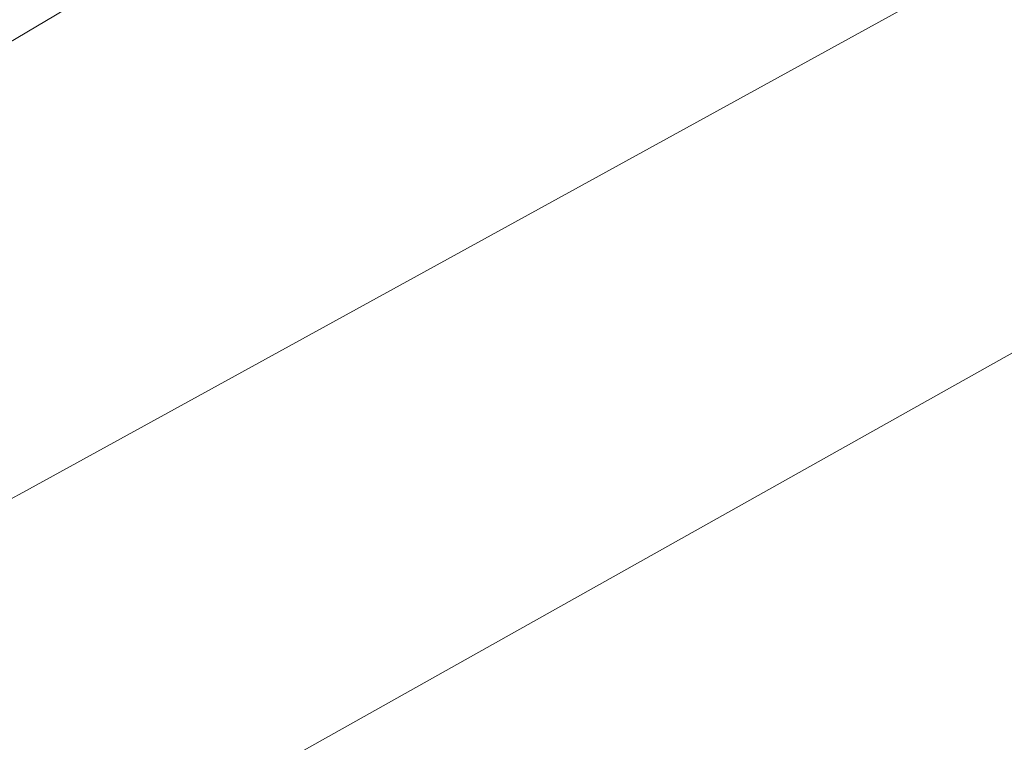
# Model space of a CAD drawing. Extents: x 1620613 to 1693141, y 557269 to 607790.
# Tile 342 of 656: x 1620820.147 to 1620820.685, y 607307.966 to 607308.361. Entities that reach past the tile are written whole.
import ezdxf

# ---------------------------------------------------------------- set-up
doc = ezdxf.new("R2010")
doc.units = 0
doc.header["$LTSCALE"] = 10
doc.header["$MEASUREMENT"] = 0
doc.linetypes.add('DGN Style 2', pattern=[7.346996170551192, 4.408197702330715, -2.938798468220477])
doc.linetypes.add('DGN Style 3', pattern=[10.28579463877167, 7.346996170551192, -2.938798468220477])
for name, color, linetype, lineweight in [('DR_X_Text', 7, 'Continuous', 0), ('DT_X_Contour_Minor', 136, 'DGN Style 3', 0), ('SV_X_Top_of_Bank', 97, 'DGN Style 2', 0)]:
    doc.layers.add(name, color=color, linetype=linetype, lineweight=lineweight)
doc.styles.get("Standard").update_dxf_attribs({"font": 'arial.ttf'})
doc.styles.add('Style-Arial', font='arial.ttf')
doc.dimstyles.get("Standard").update_dxf_attribs({"dimtxt": 0.18, "dimasz": 0.18, "dimexe": 0.18, "dimexo": 0.0625, "dimgap": 0.09, "dimtad": 0, "dimtih": 1, "dimtoh": 1, "dimdec": 4, "dimzin": 0, "dimdsep": 46, "dimtxsty": 'Standard', "dimcen": 0.09, "dimadec": 0, "dimazin": 0, "dimtfac": 1, "dimtdec": 4, "dimtofl": 0, "dimtmove": 0, "dimatfit": 3, "dimfxl": 1, "dimtolj": 1, "dimtzin": 0, "dimarcsym": 0})

# ---------------------------------------------------------------- blocks, each defined once
blk = doc.blocks.new('*U1004')
at = {"layer": 'DT_X_Contour_Minor', "transparency": 33554559, "flags": 128}
for points, elevation in [([(-12.97496903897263, 53.37573901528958), (-18.23852390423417, 49.62931276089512), (-19.27099995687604, 48.89497000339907), (-20.11261888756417, 48.29755298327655), (-20.76338069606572, 47.83706170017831), (-21.22328538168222, 47.51349615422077), (-22.19522171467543, 46.83322234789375), (-22.74166912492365, 46.39068553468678), (-23.65205910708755, 45.57328044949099), (-24.92639166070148, 44.38100709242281), (-26.56466678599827, 42.81386546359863), (-31.41865721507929, 38.13499675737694), (-33.06481164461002, 36.56212443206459), (-34.36278211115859, 35.35265898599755), (-35.31256861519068, 34.50660041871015), (-35.91417115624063, 34.02394873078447), (-37.05419931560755, 33.22142006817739), (-37.44686802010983, 32.9528959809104), (-37.76985301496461, 32.7492202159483), (-38.02315429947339, 32.6103927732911), (-38.20677187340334, 32.53641365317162), (-38.60350712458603, 32.42560042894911), (-38.78020298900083, 32.35138943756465), (-39.0127391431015, 32.21186638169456), (-39.30111558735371, 32.00703126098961), (-39.64533232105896, 31.73688407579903), (-40.63769733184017, 30.92940882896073), (-41.02660875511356, 30.65951587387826), (-41.44906926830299, 30.45544344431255), (-41.90507887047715, 30.31719153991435), (-42.39463756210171, 30.24476016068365), (-43.74485952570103, 30.13937051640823), (-44.25464801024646, 30.10434035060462), (-44.7713469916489, 30.07829208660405), (-45.2949564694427, 30.06122572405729), (-45.82547644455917, 30.05314126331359), (-48.31736081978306, 30.03637154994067), (-50.71730723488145, 29.00671070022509), (-51.34218582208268, 28.73839608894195), (-52.18827312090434, 28.37473547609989), (-53.25556913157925, 27.91572886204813), (-54.54407385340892, 27.36137624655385), (-58.27503139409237, 25.75597460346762), (-59.63144519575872, 25.16984402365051), (-60.90246844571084, 24.61550351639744), (-62.08810114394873, 24.09295308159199), (-63.18834329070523, 23.60219271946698), (-66.00846827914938, 22.33588518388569), (-67.12218662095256, 21.83661336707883), (-68.34824790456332, 21.28852856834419), (-69.68665212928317, 20.6916307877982), (-71.13739929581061, 20.04592002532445), (-75.15584899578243, 18.25894068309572), (-76.6348157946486, 17.60056028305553), (-78.05787891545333, 16.96565358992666), (-79.42503835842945, 16.35422060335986), (-80.73629412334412, 15.7662613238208), (-84.15843792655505, 14.22966818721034), (-85.416614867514, 13.66403341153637), (-86.62453783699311, 13.11957393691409), (-87.78220683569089, 12.59628976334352), (-88.88962186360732, 12.09418089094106), (-91.77572330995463, 10.78345763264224), (-92.85674899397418, 10.29300645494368), (-93.93524996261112, 9.804695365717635), (-95.01122621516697, 9.31852436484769), (-96.08467775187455, 8.83449345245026), (-98.94384889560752, 7.546597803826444), (-99.9229301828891, 7.105634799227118), (-100.7157956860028, 6.74866752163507), (-101.32244540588, 6.475695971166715), (-101.7428793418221, 6.286720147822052), (-102.6157487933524, 5.894778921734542), (-102.9645121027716, 5.736403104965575), (-103.3561499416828, 5.555231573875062), (-103.7906623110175, 5.351264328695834), (-104.2680492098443, 5.124501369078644), (-105.5982469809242, 4.489405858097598), (-106.0508482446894, 4.273533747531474), (-106.4110037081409, 4.102239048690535), (-106.6787133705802, 3.975521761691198), (-106.8539772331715, 3.893381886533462), (-107.1980864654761, 3.7337787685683), (-107.3863440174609, 3.647221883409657), (-107.6930347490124, 3.507253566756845), (-108.1181586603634, 3.313873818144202), (-108.661715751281, 3.067082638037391), (-110.7965216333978, 2.098481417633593), (-111.1732024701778, 1.927646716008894), (-111.399154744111, 1.825253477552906), (-111.4743784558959, 1.791301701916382), (-111.4740036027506, 1.792018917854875), (-111.47424429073, 1.79208132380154), (-111.4752474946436, 1.791730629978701), (-111.4770132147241, 1.790966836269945), (-111.4898997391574, 1.784883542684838), (-111.4918796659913, 1.783998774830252), (-111.4932398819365, 1.783446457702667), (-111.4939803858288, 1.783226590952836), (-111.4951287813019, 1.783083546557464), (-111.4958629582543, 1.782857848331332), (-111.4972041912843, 1.782288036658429), (-111.4991524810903, 1.781374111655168), (-111.5017078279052, 1.780116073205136), (-111.5093314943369, 1.776302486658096), (-111.5127833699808, 1.774572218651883), (-111.5174212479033, 1.772241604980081), (-111.523245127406, 1.76931064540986), (-111.5302550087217, 1.765779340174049), (-111.5657351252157, 1.747899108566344), (-111.6409026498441, 1.582705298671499), (-111.7199048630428, 1.406909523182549), (-111.9246968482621, 0.9503195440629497), (-112.2552786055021, 0.2129353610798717), (-112.7116501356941, -0.8052430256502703), (-114.0963605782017, -3.894777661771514), (-114.6758191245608, -5.047626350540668), (-115.3756619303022, -6.189021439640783), (-116.1958889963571, -7.318962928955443), (-117.13650032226, -8.43745081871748), (-119.8053095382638, -11.40481372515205), (-120.6890922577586, -12.38773940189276), (-121.3388335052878, -13.11099425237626), (-121.7545332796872, -13.57457827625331), (-121.936191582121, -13.77849147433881), (-122.1085584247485, -13.97603223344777), (-122.1659047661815, -14.04122878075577), (-122.208668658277, -14.08866285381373), (-122.2368501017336, -14.11833445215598), (-122.2504490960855, -14.13024357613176), (-122.2672698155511, -14.13831794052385), (-122.5394817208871, -14.30356690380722), (-123.3435018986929, -14.79325802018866), (-124.6793303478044, -15.60739128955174), (-126.5469670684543, -16.74596671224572), (-132.2364093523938, -20.21475737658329), (-134.105265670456, -21.35392835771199), (-135.4447529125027, -22.1698483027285), (-136.2548710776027, -22.6625172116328), (-136.535620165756, -22.83193508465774), (-136.5784589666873, -22.85271469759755), (-136.9735989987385, -23.04533367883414), (-138.1268899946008, -23.60760591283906), (-140.0383319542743, -24.53953139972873), (-142.7079248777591, -25.84111013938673), (-150.8377072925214, -29.80485778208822), (-153.553987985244, -31.12529474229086), (-155.6054932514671, -32.11379489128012), (-156.9922230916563, -32.77035822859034), (-157.7141775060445, -33.09498475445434), (-158.7530220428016, -33.51807307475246), (-159.1169006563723, -33.66791115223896), (-159.429403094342, -33.80010914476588), (-159.6905293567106, -33.914667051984), (-159.900279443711, -34.01158487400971), (-160.3911114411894, -34.24651228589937), (-160.6043641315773, -34.31711445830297), (-160.875998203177, -34.35272541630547), (-161.2060136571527, -34.35334516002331), (-161.5944104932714, -34.31897368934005), (-162.7079772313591, -34.18066148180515), (-163.2592593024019, -34.23995228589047), (-164.0779304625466, -34.5215588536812), (-165.1639907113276, -35.02548118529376), (-166.5174400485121, -35.75171928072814), (-170.4831570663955, -37.98477522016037), (-171.9733739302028, -38.79770512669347), (-173.4697367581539, -39.56170289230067), (-174.9722455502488, -40.27676851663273), (-176.4809003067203, -40.94290199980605), (-180.5121742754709, -42.65401510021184), (-181.9454305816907, -43.25916436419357), (-183.2217440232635, -43.79127733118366), (-184.3411146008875, -44.25035400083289), (-185.3035423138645, -44.63639437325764), (-187.6607590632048, -45.56845363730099), (-188.439663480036, -45.87757573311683), (-189.0084641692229, -46.10589757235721), (-189.3671611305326, -46.25341915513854), (-189.5157543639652, -46.32014048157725), (-189.6318646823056, -46.39033034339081), (-189.947246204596, -46.58210706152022), (-190.8063080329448, -47.10479481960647), (-192.2090501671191, -47.95839361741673), (-194.1554726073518, -49.14290345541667), (-200.070839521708, -52.74281107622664), (-202.0672929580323, -53.95756140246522), (-203.620128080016, -54.90188166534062), (-204.7293448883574, -55.57577186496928), (-205.3949433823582, -55.97923200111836), (-206.5783816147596, -56.69455228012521), (-207.1627002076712, -57.0351443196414), (-208.0280773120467, -57.52043022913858), (-209.1745129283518, -58.15041000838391), (-210.602007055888, -58.92508365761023), (-217.9194495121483, -62.87784638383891), (-219.0398206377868, -63.30538070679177), (-219.2505596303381, -63.38580907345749), (-219.4026175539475, -63.44386517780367), (-219.4959944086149, -63.4795490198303), (-219.5306901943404, -63.49286059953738), (-219.5449708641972, -63.49852846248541), (-219.9455073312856, -63.65250679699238), (-221.1364062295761, -64.11019090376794), (-223.1176675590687, -64.87158078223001), (-225.8892913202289, -65.93667643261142), (-234.3341045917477, -69.18187252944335), (-237.1589949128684, -70.26825595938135), (-239.3000559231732, -71.09350917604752), (-240.7572876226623, -71.65763217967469), (-241.5306900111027, -71.96062497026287), (-242.6813239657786, -72.4204321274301), (-243.1614611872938, -72.6108825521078), (-243.7388973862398, -72.8373784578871), (-244.4136325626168, -73.09991984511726), (-245.1856667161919, -73.39850671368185), (-247.3741564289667, -74.24279900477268), (-248.1301286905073, -74.5302451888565), (-248.7566781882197, -74.75936452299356), (-249.2538049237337, -74.9301570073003), (-249.621508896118, -75.04262264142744), (-250.4294891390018, -75.2647618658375), (-250.7628191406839, -75.3474297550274), (-251.1568239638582, -75.42882900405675), (-251.6115036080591, -75.50895961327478), (-252.1268580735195, -75.58782158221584), (-253.5820364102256, -75.79642864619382), (-253.8311110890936, -75.9429288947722), (-253.486951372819, -76.22597434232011), (-252.5495572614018, -76.64556498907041), (-251.0189287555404, -77.20170083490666), (-246.146273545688, -78.86679002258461), (-244.4649413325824, -79.35867311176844), (-243.0754360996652, -79.58550548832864), (-241.9777578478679, -79.54728715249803), (-241.1719065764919, -79.2440181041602), (-239.4120724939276, -78.08189969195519), (-238.3887614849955, -77.9497620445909), (-236.63870402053, -78.42493791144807), (-234.1619001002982, -79.50742729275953), (-230.958349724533, -81.19723018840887), (-221.4465534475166, -86.51312259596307), (-218.2689537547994, -88.2483904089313), (-215.870001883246, -89.46727454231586), (-214.2496978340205, -90.16977499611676), (-213.4080416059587, -90.35589177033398), (-212.2018220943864, -90.16369159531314), (-211.7173712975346, -90.05016763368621), (-211.1686835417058, -89.85374587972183), (-210.5557588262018, -89.5744263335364), (-209.8785971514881, -89.2122089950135), (-207.9871834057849, -88.13576570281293), (-207.2598276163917, -87.73568616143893), (-206.4963205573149, -87.3427800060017), (-205.6966622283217, -86.95704723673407), (-204.8608526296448, -86.57848785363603), (-202.5838253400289, -85.5785606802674), (-201.6978803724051, -85.19815493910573), (-200.7478159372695, -84.80688309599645), (-199.7336320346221, -84.40474515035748), (-198.6553286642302, -83.99174110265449), (-195.6943603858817, -82.8759088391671), (-194.6341527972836, -82.46128209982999), (-193.6742562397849, -82.05427607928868), (-192.8146707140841, -81.65489077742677), (-192.0553962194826, -81.26312619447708), (-190.164412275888, -80.22858159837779), (-189.4299198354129, -79.8490462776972), (-188.6446804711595, -79.48634876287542), (-187.8086941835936, -79.14048905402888), (-186.9219609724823, -78.81146715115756), (-184.489676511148, -77.95652581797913), (-183.6682467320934, -77.66674950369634), (-183.0281707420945, -77.43862656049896), (-182.5694485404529, -77.27215698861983), (-182.2920801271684, -77.16734078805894), (-181.7942360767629, -76.97003541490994), (-181.4727164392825, -76.8460657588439), (-180.8815405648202, -76.62213582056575), (-180.020708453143, -76.29824559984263), (-178.8902201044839, -75.87439509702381), (-175.5160428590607, -74.6108467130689), (-174.1374128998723, -74.0889399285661), (-172.5321559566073, -73.47088086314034), (-170.7002720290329, -72.75666951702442), (-168.6417611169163, -71.9463058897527), (-162.8502293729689, -69.65713317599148), (-160.9177755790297, -68.89397842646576), (-159.4640630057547, -68.32139371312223), (-158.4890916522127, -67.93937903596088), (-157.9928615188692, -67.74793439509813), (-157.3079027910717, -67.49150873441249), (-156.9997807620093, -67.3549183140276), (-156.5891337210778, -67.13746629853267), (-156.0759616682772, -66.83915268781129), (-155.4602646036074, -66.45997748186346), (-153.681705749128, -65.34102813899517), (-152.9905622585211, -64.92661636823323), (-152.2510509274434, -64.52259306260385), (-151.4631717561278, -64.12895822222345), (-150.6269247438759, -63.74571184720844), (-148.3324422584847, -62.73757280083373), (-147.3215041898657, -62.30315822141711), (-146.0095518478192, -61.75601876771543), (-144.396585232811, -61.09615443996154), (-142.4826043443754, -60.32356523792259), (-136.9773029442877, -58.1130275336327), (-135.0877443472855, -57.36494984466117), (-133.5480446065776, -56.7786200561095), (-132.3582037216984, -56.35403816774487), (-131.5182216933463, -56.09120417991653), (-129.7447480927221, -55.60597741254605), (-129.1324703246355, -55.42479296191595), (-128.6257422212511, -55.24515968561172), (-128.2245637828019, -55.06707758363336), (-127.9289350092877, -54.89054665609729), (-127.281324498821, -54.42186574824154), (-127.0331768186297, -54.27186610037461), (-126.774441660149, -54.17337783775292), (-126.5051190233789, -54.12640096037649), (-126.2252089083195, -54.1309354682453), (-125.4646652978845, -54.21170933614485), (-125.184771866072, -54.25412879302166), (-124.9154992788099, -54.32080676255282), (-124.6568475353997, -54.41174324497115), (-124.4088166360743, -54.52693824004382), (-123.2761210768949, -55.12111808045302), (-120.9683138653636, -54.07985642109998), (-120.5213954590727, -53.87953848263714), (-120.1697004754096, -53.72483966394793), (-119.9132289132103, -53.61575996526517), (-119.7519807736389, -53.55229938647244), (-119.448950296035, -53.44389666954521), (-119.3324112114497, -53.39908423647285), (-119.2100668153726, -53.34594897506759), (-119.0819171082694, -53.28449088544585), (-118.9479620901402, -53.21470996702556), (-118.5830082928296, -53.01753041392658), (-118.4615150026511, -52.95206241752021), (-118.3707504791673, -52.90354309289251), (-118.310714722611, -52.87197244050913), (-118.2814077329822, -52.85735045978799), (-118.2442274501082, -52.84095674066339), (-118.2223975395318, -52.83138939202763), (-118.1847930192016, -52.81498263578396), (-118.1314138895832, -52.79173647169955), (-118.0622601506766, -52.76165089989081), (-117.8568173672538, -52.67230349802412), (-117.7893088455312, -52.64283211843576), (-117.7408653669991, -52.62142853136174), (-117.7114869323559, -52.60809273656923), (-117.7011735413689, -52.60282473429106), (-117.6990912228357, -52.59953378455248), (-117.6219161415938, -52.56608089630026), (-117.3919526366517, -52.46819044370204), (-117.0092007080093, -52.30586242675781), (-116.4736603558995, -52.07909684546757), (-114.8418348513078, -51.38847187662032), (-114.2584243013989, -51.13975300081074), (-113.7320617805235, -50.91156510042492), (-113.2627472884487, -50.70390817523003), (-112.8504808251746, -50.51678222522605), (-111.827167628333, -50.04515432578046), (-111.4299765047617, -49.86301165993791), (-111.0058880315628, -49.67030458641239), (-110.554902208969, -49.46703310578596), (-110.0770190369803, -49.25319721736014), (-108.7668007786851, -48.66888230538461), (-108.1837557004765, -48.40975003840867), (-107.4172841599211, -48.07058942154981), (-106.4673861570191, -47.65140045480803), (-105.3340616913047, -47.1521831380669), (-102.0672944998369, -45.7142324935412), (-100.8118101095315, -45.16053824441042), (-99.49543233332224, -44.57791848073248), (-98.11816117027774, -43.96637320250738), (-96.6799966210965, -43.32590240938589), (-92.76369997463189, -41.5794129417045), (-91.26805140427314, -40.91111520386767), (-89.7183281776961, -40.21608909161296), (-88.11453029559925, -39.49433460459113), (-86.45665775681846, -38.74585174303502), (-81.96356477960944, -36.71425961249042), (-80.376238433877, -35.99667696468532), (-78.98407913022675, -35.36762311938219), (-77.78708686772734, -34.82709807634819), (-76.78526164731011, -34.37510183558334), (-74.37395044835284, -33.28781693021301), (-73.40075753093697, -32.84989111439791), (-72.28966217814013, -32.35157734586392), (-71.0406643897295, -31.79287562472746), (-69.65376416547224, -31.17378595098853), (-65.77149365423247, -29.44236288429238), (-64.39948722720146, -28.82964148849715), (-63.19517082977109, -28.29004460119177), (-62.15854446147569, -27.82357222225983), (-61.28960812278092, -27.43022435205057), (-59.19603125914, -26.4787960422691), (-58.48592494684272, -26.15550063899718), (-57.92578865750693, -25.89918566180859), (-57.5156223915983, -25.70985111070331), (-57.25542614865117, -25.58749698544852), (-56.76152953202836, -25.35052655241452), (-56.57630622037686, -25.26119396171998), (-56.39105874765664, -25.1709240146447), (-56.20578711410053, -25.07971671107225), (-56.02049131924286, -24.98757205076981), (-55.52633698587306, -24.74060314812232), (-55.30042485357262, -24.63030785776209), (-54.99330420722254, -24.48464866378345), (-54.60497504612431, -24.30362556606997), (-54.13543737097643, -24.08723856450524), (-52.77505888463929, -23.46305468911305), (-52.32862941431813, -23.25845270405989), (-52.00962486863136, -23.11278465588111), (-51.81804524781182, -23.02605054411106), (-51.75389055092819, -22.99825036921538), (-51.7527112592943, -23.00269515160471), (-51.74679713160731, -23.0014682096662), (-51.72993921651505, -22.99445379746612), (-51.70213751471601, -22.98165191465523), (-51.66339202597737, -22.96306256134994), (-51.54547900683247, -22.90577432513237), (-51.4807063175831, -22.87435065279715), (-51.37482301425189, -22.82304581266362), (-51.22782909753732, -22.75185980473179), (-51.03972456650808, -22.66079262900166), (-50.06597865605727, -22.18942308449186), (-49.91738080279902, -19.29318748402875), (-49.7747274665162, -18.57272255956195), (-49.41045225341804, -17.65257161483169), (-48.82455516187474, -16.53273464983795), (-48.01703619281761, -15.21321166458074), (-45.56815643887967, -11.42823567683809), (-44.5813649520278, -10.10869638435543), (-43.4576503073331, -8.988810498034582), (-42.19701250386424, -8.068578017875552), (-40.79945154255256, -7.347998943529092), (-36.8900581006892, -5.692659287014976), (-35.57871418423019, -5.137401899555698), (-34.57672751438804, -4.713134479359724), (-33.88409809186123, -4.419857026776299), (-33.50082591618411, -4.257569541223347), (-32.89124311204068, -3.999456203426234), (-32.47245559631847, -3.751525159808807), (-31.67328015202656, -3.201317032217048), (-30.49371677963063, -2.348831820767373), (-28.93376547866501, -1.194069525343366), (-24.26671143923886, 2.288332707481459), (-22.57535403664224, 3.526794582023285), (-21.00157235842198, 4.630378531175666), (-19.54536640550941, 5.599084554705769), (-18.20673617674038, 6.432912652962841), (-14.79382320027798, 8.476617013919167), (-13.65435439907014, 9.162094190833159), (-12.79563272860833, 9.68574745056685), (-12.21765818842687, 10.04757679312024), (-11.9204307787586, 10.24758221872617), (-11.50215386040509, 10.5651647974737), (-11.15945073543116, 10.78888552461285), (-10.4450490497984, 11.22186077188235), (-9.358948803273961, 11.86409053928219), (-7.901149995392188, 12.71557482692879), (-3.518088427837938, 15.26520562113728), (-1.963884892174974, 16.17127600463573), (-0.5885704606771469, 16.97726405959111), (0.6078548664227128, 17.683169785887), (1.625391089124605, 18.28899318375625), (4.100302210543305, 19.77107914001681), (5.143483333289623, 20.40318336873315), (6.416843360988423, 21.18793158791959), (7.920382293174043, 22.12532379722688), (9.654100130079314, 23.21535999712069), (14.58425290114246, 26.32564851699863), (16.28994077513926, 27.41252801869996), (17.70938981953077, 28.34045013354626), (18.84260003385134, 29.10941486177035), (19.68957141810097, 29.71942220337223), (21.56651000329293, 31.13416526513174), (22.22825845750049, 31.49463311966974), (22.80579988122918, 31.51497938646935), (23.29913427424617, 31.19520406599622), (23.70826163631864, 30.5353071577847), (25.42103958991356, 26.66217121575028)], -0.1999585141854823), ([(-15.21616715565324, 53.13950447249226), (-19.81874134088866, 49.86354265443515), (-20.72156229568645, 49.22141635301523), (-21.45749336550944, 48.69902108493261), (-22.02653455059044, 48.29635685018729), (-22.42868585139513, 48.01342364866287), (-23.27856947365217, 47.41857648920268), (-23.80416834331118, 46.98556298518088), (-24.74355223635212, 46.13265784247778), (-26.09672115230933, 44.85986106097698), (-27.86367509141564, 43.16717264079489), (-33.12726562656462, 38.09348133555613), (-34.87997650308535, 36.41065848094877), (-36.19041623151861, 35.16745839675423), (-37.05858481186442, 34.36388108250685), (-37.48448224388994, 33.99992653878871), (-38.03051386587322, 33.61554478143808), (-38.21858775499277, 33.48693160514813), (-38.37328570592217, 33.38937839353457), (-38.49460771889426, 33.32288514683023), (-38.5825537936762, 33.28745186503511), (-38.77257540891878, 33.23437640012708), (-38.88521126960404, 33.17604471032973), (-39.08060264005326, 33.04085623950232), (-39.3587495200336, 32.82881098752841), (-39.71965190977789, 32.53990895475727), (-40.79239896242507, 31.66702782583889), (-41.21281239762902, 31.37527341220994), (-41.66949241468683, 31.15467101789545), (-42.16243901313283, 31.00522064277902), (-42.6916521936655, 30.92692228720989), (-44.15124278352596, 30.8129960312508), (-44.65910627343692, 30.77541925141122), (-45.08800380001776, 30.74813360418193), (-45.43793536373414, 30.73113908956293), (-45.7089009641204, 30.72443570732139), (-46.78915318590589, 30.71716589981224), (-50.25550565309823, 29.22997960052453), (-51.06818505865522, 28.88110715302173), (-52.02064364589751, 28.47185536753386), (-53.11288141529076, 28.00222424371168), (-54.34489836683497, 27.47221378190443), (-57.81664914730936, 25.97834676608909), (-59.108489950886, 25.4196177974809), (-60.38019927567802, 24.86383115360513), (-61.63177712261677, 24.31098683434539), (-62.86322349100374, 23.76108483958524), (-66.12023850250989, 22.29860262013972), (-67.36429721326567, 21.74074830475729), (-68.65371208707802, 21.16404702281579), (-69.9884831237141, 20.56849877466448), (-71.36861032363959, 19.95410356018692), (-75.10942440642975, 18.29058703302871), (-76.51567851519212, 17.66446206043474), (-77.92883027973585, 17.03372453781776), (-79.34887969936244, 16.39837446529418), (-80.77582677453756, 15.75841184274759), (-84.59021584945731, 14.04569478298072), (-85.96780275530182, 13.42649090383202), (-87.23977166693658, 12.8534170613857), (-88.40612258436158, 12.32647325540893), (-89.46685550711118, 11.84565948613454), (-92.15465264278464, 10.62499615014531), (-93.16140094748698, 10.16824392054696), (-94.16579800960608, 9.713484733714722), (-95.16784382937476, 9.260718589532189), (-96.16753840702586, 8.809945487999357), (-98.83025562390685, 7.610541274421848), (-99.75191201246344, 7.19545492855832), (-100.5198432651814, 6.84974905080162), (-101.1340493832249, 6.573423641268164), (-101.5945303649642, 6.366478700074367), (-102.6175128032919, 5.907132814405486), (-103.011255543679, 5.728681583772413), (-103.425246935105, 5.537837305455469), (-103.8594869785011, 5.334599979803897), (-104.3139756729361, 5.1189696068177), (-105.5529437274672, 4.527431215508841), (-105.9805033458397, 4.32358178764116), (-106.3339561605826, 4.1556872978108), (-106.613302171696, 4.023747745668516), (-106.818541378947, 3.927763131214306), (-107.2670368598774, 3.719744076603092), (-107.4843943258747, 3.619638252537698), (-107.8000951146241, 3.475335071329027), (-108.2141392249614, 3.286834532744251), (-108.7265266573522, 3.054136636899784), (-110.2240175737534, 2.374679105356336), (-110.7152033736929, 2.152073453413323), (-111.0656425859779, 1.993849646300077), (-111.2753352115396, 1.900007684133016), (-111.3442812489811, 1.870547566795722), (-111.3404752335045, 1.87782971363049), (-111.3429190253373, 1.878463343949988), (-111.3531049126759, 1.874902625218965), (-111.371032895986, 1.867147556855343), (-111.3967029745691, 1.855198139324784), (-111.4754793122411, 1.817740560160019), (-111.5018743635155, 1.805381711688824), (-111.5219772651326, 1.796398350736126), (-111.5357880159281, 1.79079047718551), (-111.5433066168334, 1.788558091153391), (-111.5549666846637, 1.787105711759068), (-111.5624210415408, 1.784814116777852), (-111.5760390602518, 1.779028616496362), (-111.5958207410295, 1.769749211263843), (-111.6217660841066, 1.756975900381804), (-111.6991718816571, 1.718255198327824), (-111.7342200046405, 1.700687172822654), (-111.7813100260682, 1.677023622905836), (-111.8404419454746, 1.647264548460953), (-111.9116157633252, 1.611409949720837), (-112.2718580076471, 1.429865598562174), (-113.0350606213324, -0.2474059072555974), (-113.2177541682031, -0.6502334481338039), (-113.4387479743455, -1.13988542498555), (-113.6980420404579, -1.716361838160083), (-113.9956363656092, -2.379662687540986), (-114.8402882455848, -4.264230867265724), (-115.2146300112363, -4.99066763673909), (-115.7041663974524, -5.756551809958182), (-116.3088974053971, -6.561883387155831), (-117.0288230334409, -7.406662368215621), (-120.6572634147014, -11.44100822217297), (-121.7109238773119, -12.4702595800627), (-121.9242665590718, -12.67251216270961), (-122.1127258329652, -12.838162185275), (-122.2763016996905, -12.96720964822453), (-122.4149941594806, -13.0596545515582), (-122.7516628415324, -13.25737088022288), (-123.1181484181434, -13.47519358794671), (-123.9651036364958, -13.98037446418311), (-125.2925284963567, -14.77291350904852), (-127.1004229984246, -15.85281072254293), (-132.5621011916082, -19.11568085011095), (-134.3564604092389, -20.18775530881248), (-135.643279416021, -20.95682608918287), (-136.4225582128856, -21.4228931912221), (-136.6942967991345, -21.5859566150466), (-136.7422127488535, -21.61678750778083), (-136.7928334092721, -21.64935871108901), (-136.9087584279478, -21.72394915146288), (-137.0899878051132, -21.84055882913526), (-137.3365215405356, -21.99918774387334), (-138.0810173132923, -22.47822383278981), (-138.3978712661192, -22.6746115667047), (-138.790061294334, -22.90449770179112), (-139.2575873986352, -23.16788223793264), (-139.8004495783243, -23.46476517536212), (-142.5095905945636, -24.92838181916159), (-153.1870326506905, -30.13426355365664), (-155.2248335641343, -31.12493864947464), (-156.7621897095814, -31.86587176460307), (-157.7991010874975, -32.35706289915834), (-158.3355676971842, -32.59851205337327), (-159.0988856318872, -32.90938715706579), (-159.3740378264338, -33.02320973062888), (-159.6270059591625, -33.13152112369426), (-159.8577900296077, -33.23432133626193), (-160.0663900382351, -33.33161036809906), (-160.5930779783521, -33.58369954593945), (-160.8051329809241, -33.66154300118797), (-161.0462820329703, -33.70600648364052), (-161.3165251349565, -33.71708999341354), (-161.615862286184, -33.69479353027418), (-162.4528867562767, -33.59082966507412), (-162.9269289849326, -33.66899306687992), (-163.721287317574, -33.98145617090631), (-164.8359617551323, -34.52821897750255), (-166.2709522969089, -35.30928148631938), (-170.5246818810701, -37.7045144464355), (-172.1231266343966, -38.57648387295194), (-173.7281637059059, -39.39596743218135), (-175.339793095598, -40.16296512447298), (-176.9580148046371, -40.87747694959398), (-181.2820624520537, -42.71286066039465), (-182.7909117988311, -43.35069092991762), (-184.0744241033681, -43.88764395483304), (-185.1325993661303, -44.32371973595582), (-185.9654375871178, -44.65891827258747), (-187.8858901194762, -45.41827804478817), (-188.520472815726, -45.67012349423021), (-188.9838815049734, -45.85614001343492), (-189.2761161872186, -45.97632760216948), (-189.3971768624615, -46.0306862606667), (-189.4917733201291, -46.08787077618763), (-189.8211518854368, -46.28819430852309), (-190.7383402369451, -46.84627651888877), (-192.2433383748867, -47.76211740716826), (-194.3361462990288, -49.03571697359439), (-200.7007138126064, -52.90899405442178), (-202.8180694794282, -54.19743101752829), (-204.3967108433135, -55.15778409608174), (-205.4366379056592, -55.79005328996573), (-205.9378506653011, -56.09423859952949), (-206.5561322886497, -56.46795424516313), (-206.8614067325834, -56.64589492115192), (-207.3135188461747, -56.89943021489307), (-207.912468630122, -57.22856012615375), (-208.6582560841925, -57.63328465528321), (-212.4812187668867, -59.69838656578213), (-217.9525532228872, -61.78625121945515), (-218.9816974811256, -62.17902329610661), (-219.7242726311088, -62.46254038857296), (-220.1802786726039, -62.63680249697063), (-220.3497156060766, -62.70180962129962), (-220.4194552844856, -62.72948864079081), (-220.8007980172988, -62.87632058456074), (-221.8925214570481, -63.29605715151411), (-223.6946256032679, -63.98869834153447), (-226.2071104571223, -64.95424415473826), (-233.8542443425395, -67.8929058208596), (-236.4554405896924, -68.89391066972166), (-238.5236789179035, -69.69292896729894), (-240.0589593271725, -70.28996071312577), (-241.0612818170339, -70.68500590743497), (-243.0235312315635, -71.46914435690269), (-243.7578034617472, -71.7613185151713), (-244.4889330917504, -72.04973715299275), (-245.2169201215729, -72.33440027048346), (-245.9417645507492, -72.61530786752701), (-247.8704928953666, -73.35938743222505), (-248.5630352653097, -73.6199460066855), (-249.1941161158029, -73.8435620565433), (-249.7637354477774, -74.0302355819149), (-250.271893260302, -74.17996658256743), (-251.5450320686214, -74.52999255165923), (-252.0702619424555, -74.6602527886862), (-252.691097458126, -74.78851402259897), (-253.4075386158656, -74.91477625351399), (-254.2195854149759, -75.03903948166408), (-256.5125177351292, -75.36774275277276), (-256.9049860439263, -75.59858398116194), (-256.3626917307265, -76.04458021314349), (-254.8856347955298, -76.705731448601), (-252.4738152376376, -77.58203768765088), (-244.7959462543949, -80.20572766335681), (-242.204642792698, -81.01907846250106), (-240.1891341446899, -81.49136337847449), (-238.7494203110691, -81.62258241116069), (-237.8855012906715, -81.41273556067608), (-236.3494436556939, -80.39838944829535), (-235.4562545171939, -80.28305411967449), (-233.928730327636, -80.69780771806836), (-231.7668710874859, -81.64265024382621), (-228.9706767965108, -83.11758169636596), (-220.6683786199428, -87.75751747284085), (-217.8834685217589, -89.27032145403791), (-215.7554618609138, -90.32878156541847), (-214.2843586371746, -90.93289780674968), (-213.4701588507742, -91.08267017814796), (-212.174830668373, -90.87627134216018), (-211.6545913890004, -90.75436087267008), (-211.0653696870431, -90.54342859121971), (-210.4071655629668, -90.2434744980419), (-209.6799790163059, -89.85449859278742), (-207.6488383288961, -88.69853376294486), (-206.8963358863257, -88.28145190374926), (-206.1621840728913, -87.89717994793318), (-205.4463828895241, -87.54571789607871), (-204.7489323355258, -87.22706574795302), (-202.9135316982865, -86.42107322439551), (-202.161806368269, -86.10027413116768), (-201.2831808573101, -85.74237124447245), (-200.277655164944, -85.347364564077), (-199.1452292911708, -84.91525409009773), (-195.9562267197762, -83.71348776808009), (-194.8143689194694, -83.26692920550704), (-193.7805474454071, -82.82857825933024), (-192.8547622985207, -82.39843492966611), (-192.0370134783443, -81.97649921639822), (-190.0003983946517, -80.86228080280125), (-189.2093401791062, -80.45351616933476), (-188.3636268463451, -80.06288607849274), (-187.4632583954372, -79.69039053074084), (-186.5082348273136, -79.33602952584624), (-183.88863182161, -78.41524623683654), (-183.0039409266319, -78.10315325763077), (-182.3145704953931, -77.85746178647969), (-181.8205205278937, -77.67817182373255), (-181.5217910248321, -77.56528336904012), (-180.9856063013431, -77.35278283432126), (-180.6732185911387, -77.23195806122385), (-180.1381940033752, -77.02885914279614), (-179.3805325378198, -76.74348607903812), (-178.4002341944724, -76.37583887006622), (-175.4892561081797, -75.28574745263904), (-174.2415284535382, -74.81242216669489), (-172.6815790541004, -74.21001487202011), (-170.8094079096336, -73.47852556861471), (-168.6250150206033, -72.6179542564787), (-162.3836716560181, -70.15098807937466), (-160.3075015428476, -69.33094668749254), (-158.7599987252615, -68.72104714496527), (-157.7411632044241, -68.32128945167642), (-157.2509949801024, -68.131673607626), (-156.6487694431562, -67.906220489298), (-156.3778641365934, -67.78612823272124), (-156.0168173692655, -67.59494130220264), (-155.5656291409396, -67.33265969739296), (-155.0242994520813, -66.99928341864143), (-153.4605650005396, -66.01548710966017), (-152.8529017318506, -65.65113033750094), (-152.2027127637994, -65.29590725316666), (-151.5099980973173, -64.94981785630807), (-150.7747577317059, -64.61286214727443), (-148.7574158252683, -63.72649183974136), (-147.8165163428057, -63.32364140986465), (-146.5068243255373, -62.77986785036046), (-144.8283397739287, -62.09517116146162), (-142.7810626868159, -61.26955134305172), (-136.8299337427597, -58.88000098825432), (-134.7873558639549, -58.07134284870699), (-133.1229689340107, -57.4375311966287), (-131.8367729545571, -56.97856603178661), (-130.9287679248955, -56.69444735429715), (-129.0116757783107, -56.16992619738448), (-128.3709055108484, -55.98933264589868), (-127.8864138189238, -55.84094285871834), (-127.5582007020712, -55.72475683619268), (-127.3862661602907, -55.64077457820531), (-127.1361454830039, -55.45976024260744), (-127.0158877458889, -55.40442056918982), (-126.8427050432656, -55.37416230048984), (-126.6165973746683, -55.36898543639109), (-126.3375647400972, -55.38888997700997), (-125.5229110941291, -55.47541062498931), (-125.2490449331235, -55.50724031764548), (-125.0384366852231, -55.53783890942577), (-124.8910863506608, -55.56720640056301), (-124.8069939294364, -55.59534279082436), (-124.5621644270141, -55.72377337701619), (-121.6953630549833, -54.43029862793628), (-121.1401926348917, -54.18145993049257), (-120.7033105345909, -53.98929015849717), (-120.3847167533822, -53.85378931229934), (-120.1844112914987, -53.77495739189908), (-119.8079811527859, -53.64029750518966), (-119.6632141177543, -53.58463066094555), (-119.5112356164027, -53.51862504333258), (-119.3520456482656, -53.44228065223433), (-119.1856442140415, -53.35559748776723), (-118.732291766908, -53.11065735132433), (-118.5813705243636, -53.02933177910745), (-118.4686211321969, -52.96906016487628), (-118.394043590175, -52.92984250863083), (-118.3576378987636, -52.91167881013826), (-118.3114518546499, -52.8913142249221), (-118.2843343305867, -52.87942948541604), (-118.2376212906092, -52.8590487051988), (-118.1713127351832, -52.8301718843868), (-118.0854086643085, -52.79279902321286), (-117.8302037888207, -52.68181000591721), (-117.7463434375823, -52.64520010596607), (-117.6861660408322, -52.61861216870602), (-117.6496715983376, -52.60204619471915), (-117.6368601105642, -52.59550218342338), (-117.634273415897, -52.59141410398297), (-117.5621176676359, -52.55989399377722), (-117.3475904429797, -52.4683997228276), (-116.9906917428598, -52.31693129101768), (-116.4914215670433, -52.10548869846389), (-114.970205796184, -51.46167623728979), (-114.4185916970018, -51.22624495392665), (-113.9046612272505, -51.00281044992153), (-113.4284143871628, -50.79137272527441), (-112.9898511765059, -50.59193177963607), (-111.8705941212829, -50.07608496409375), (-111.4361631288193, -49.87686495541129), (-110.9723129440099, -49.66609004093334), (-110.479043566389, -49.44376022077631), (-109.9563549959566, -49.20987549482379), (-108.5232932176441, -48.57077635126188), (-107.9104807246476, -48.29830772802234), (-107.1468395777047, -47.96022621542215), (-106.2323697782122, -47.55653181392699), (-105.1670713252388, -47.08722452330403), (-102.1251705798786, -45.74825456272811), (-100.9267181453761, -45.21956756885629), (-99.6127864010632, -44.63773405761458), (-98.18337534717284, -44.00275402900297), (-96.63848498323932, -43.31462748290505), (-92.36480493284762, -41.40876133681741), (-90.7662950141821, -40.69468151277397), (-89.1760252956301, -39.98184164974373), (-87.59399577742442, -39.27024174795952), (-86.02020645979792, -38.55988180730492), (-81.83442187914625, -36.66724191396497), (-80.35566188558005, -35.99873885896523), (-79.05872034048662, -35.41270961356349), (-77.94359724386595, -34.90915417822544), (-77.01029259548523, -34.48807255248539), (-74.76390479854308, -33.47515329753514), (-73.82803864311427, -33.05414123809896), (-72.70523102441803, -32.55079450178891), (-71.39548194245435, -31.96511308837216), (-69.89879139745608, -31.29709699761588), (-65.65836132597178, -29.40594118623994), (-64.17550338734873, -28.7438384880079), (-62.90725212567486, -28.17589725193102), (-61.85360754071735, -27.70211747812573), (-61.01456963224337, -27.32249916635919), (-59.06327744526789, -26.43573228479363), (-58.40143171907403, -26.13440883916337), (-57.87936368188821, -25.89551366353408), (-57.49707333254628, -25.71904675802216), (-57.25456067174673, -25.60500812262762), (-56.79423049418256, -25.38414278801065), (-56.61580828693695, -25.29798916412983), (-56.42578929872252, -25.20517729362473), (-56.2241735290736, -25.1057071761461), (-56.01096097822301, -24.99957881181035), (-55.42693180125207, -24.70769217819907), (-55.17584401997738, -24.58463789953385), (-54.86060255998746, -24.43439003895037), (-54.48120742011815, -24.25694859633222), (-54.03765860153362, -24.05231357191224), (-52.76932351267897, -23.47036206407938), (-52.35306644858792, -23.27972813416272), (-52.05554657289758, -23.14428997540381), (-51.8767638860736, -23.0640475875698), (-51.81671838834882, -23.03900097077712), (-51.81491331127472, -23.04580435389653), (-51.80586088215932, -23.04392634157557), (-51.78005740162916, -23.03318976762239), (-51.73750286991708, -23.01359463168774), (-51.67819728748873, -22.98514093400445), (-51.49771433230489, -22.8974529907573), (-51.39857034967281, -22.84935450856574), (-51.23650061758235, -22.77082501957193), (-51.01150513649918, -22.66186452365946), (-50.72358390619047, -22.52247302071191), (-49.23312474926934, -21.80097365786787), (-49.14244847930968, -20.03365444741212), (-49.00203839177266, -19.51154287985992), (-48.6196693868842, -18.70263069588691), (-47.99534146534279, -17.6069178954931), (-47.12905462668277, -16.22440447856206), (-44.4963445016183, -12.15530121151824), (-43.46803317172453, -10.75049285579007), (-42.35763177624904, -9.587895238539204), (-41.16514031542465, -8.667508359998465), (-39.89055878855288, -7.989332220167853), (-36.38222129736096, -6.503810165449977), (-35.20540522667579, -6.00551539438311), (-34.30621013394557, -5.624772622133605), (-33.68463601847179, -5.361581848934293), (-33.34068288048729, -5.215943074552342), (-32.79363581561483, -4.984309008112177), (-32.37782533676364, -4.731976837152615), (-31.5406792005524, -4.148705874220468), (-30.2821974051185, -3.234496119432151), (-28.60237995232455, -1.989347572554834), (-23.56108586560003, 1.772300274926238), (-21.76660683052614, 3.090607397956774), (-20.1641402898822, 4.224292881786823), (-18.75368624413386, 5.173356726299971), (-17.53524469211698, 5.937798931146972), (-14.54208387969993, 7.730149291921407), (-13.53872524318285, 8.334381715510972), (-12.77351994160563, 8.802816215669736), (-12.24646797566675, 9.1354527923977), (-11.95756934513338, 9.332291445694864), (-11.50471077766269, 9.676130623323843), (-11.13367417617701, 9.918347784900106), (-10.3602082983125, 10.38711988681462), (-9.184313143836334, 11.08244692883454), (-7.605988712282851, 12.00432891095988), (-2.860551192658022, 14.76475411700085), (-1.204194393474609, 15.72995997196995), (0.2057978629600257, 16.5552586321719), (1.369425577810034, 17.24065009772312), (2.286688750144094, 17.78613436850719), (4.404237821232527, 19.05421616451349), (5.349744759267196, 19.62845602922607), (6.598103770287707, 20.40011427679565), (8.149314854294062, 21.36919090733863), (10.00337801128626, 22.5356859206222), (15.35134919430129, 25.90956379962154), (17.17177361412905, 27.06607961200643), (18.62206848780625, 28.00521863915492), (19.70223381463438, 28.72698088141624), (20.41226959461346, 29.23136633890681), (21.81219227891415, 30.28655851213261), (22.32136375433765, 30.52013040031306), (22.79893616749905, 30.42945193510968), (23.24490951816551, 30.01452311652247), (23.6592838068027, 29.27534394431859), (25.5192993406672, 25.06925698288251)], 0.2000414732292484)]:
    blk.add_lwpolyline(points, dxfattribs=dict(at, elevation=elevation))
blk = doc.blocks.new('TerminatorOpen_0.5')
at = {"color": 0, "linetype": 'ByBlock', "lineweight": -2}
for q in [(-1, 0.25), (-1, 0), (-1, -0.25)]:
    blk.add_line((0, 0), q, dxfattribs=at)

msp = doc.modelspace()

# ---------------------------------------------------------------- linework, layer by layer
at = {"layer": 'SV_X_Top_of_Bank', "extrusion": (0.007114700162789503, -0.05176716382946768, 0.9986338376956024), "elevation": -18855.21206843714, "flags": 128}
msp.add_lwpolyline([(1688341.399474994, 380495.2335694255), (1688359.531308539, 380495.7043637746), (1688370.463455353, 380498.0725351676), (1688395.572580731, 380506.740670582), (1688420.940108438, 380511.7574321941), (1688444.138128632, 380518.355338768), (1688467.22231404, 380528.7305743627), (1688491.262317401, 380540.2151339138), (1688508.535586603, 380545.2887184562), (1688513.5223003, 380548.4010002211), (1688516.051220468, 380548.1495454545), (1688520.39603739, 380549.3039635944), (1688525.368929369, 380551.0706712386)], dxfattribs=at)
at = {"layer": 'SV_X_Top_of_Bank', "extrusion": (0.04489057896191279, -0.1067836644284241, 0.9932683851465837), "elevation": 8952.639644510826, "flags": 128}
msp.add_lwpolyline([(1729619.200279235, -67683.47041249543), (1729610.048117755, -67689.2494116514), (1729593.286163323, -67692.1110974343), (1729566.643396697, -67690.50938442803), (1729551.852254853, -67691.88192179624), (1729536.554039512, -67691.83763185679), (1729515.835796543, -67695.68964613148), (1729501.149706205, -67697.72199223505), (1729469.279658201, -67698.3224800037)], dxfattribs=at)
at = {"layer": 'SV_X_Top_of_Bank', "extrusion": (0.168901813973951, -0.4467975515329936, 0.8785465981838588), "elevation": 3356.978483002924, "flags": 128}
msp.add_lwpolyline([(1730947.770607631, -3965.265990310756), (1730946.805849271, -3964.96904812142), (1730946.663359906, -3964.804005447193), (1730941.67030618, -3965.055207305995), (1730939.350192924, -3965.361981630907), (1730937.749893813, -3967.172645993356), (1730926.574366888, -3968.532772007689), (1730874.446998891, -3968.466137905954), (1730864.586120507, -3969.339779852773), (1730855.732144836, -3969.748913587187), (1730845.815665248, -3968.420788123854), (1730844.088985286, -3969.592587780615), (1730838.536446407, -3969.077424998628), (1730833.231231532, -3969.713117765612)], dxfattribs=at)

# ---------------------------------------------------------------- block references
at = {"layer": 'DT_X_Contour_Minor', "transparency": 33554559}
msp.add_blockref('*U1004', (1621028.060791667, 607365.3311666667, 1050.599958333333), dxfattribs=at)

# ---------------------------------------------------------------- leaders
at = {"layer": 'DR_X_Text', "annotation_type": 0, "has_hookline": 1, "hookline_direction": 1}
msp.add_leader([(1620881.245000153, 607312.333310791, 1046.267599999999), (1620804.679557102, 607276.0227453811, 1046.267599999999), (1620803.279557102, 607276.0227453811, 1046.267599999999)], dimstyle='Standard', override={"dimscale": 10, "dimtxt": 0.14, "dimasz": 0.14, "dimgap": 0.07000000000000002, "dimtad": 0, "dimtxsty": 'Style-Arial', "dimldrblk": 'TerminatorOpen_0.5'}, dxfattribs=at)

doc.saveas('drawing.dxf')
